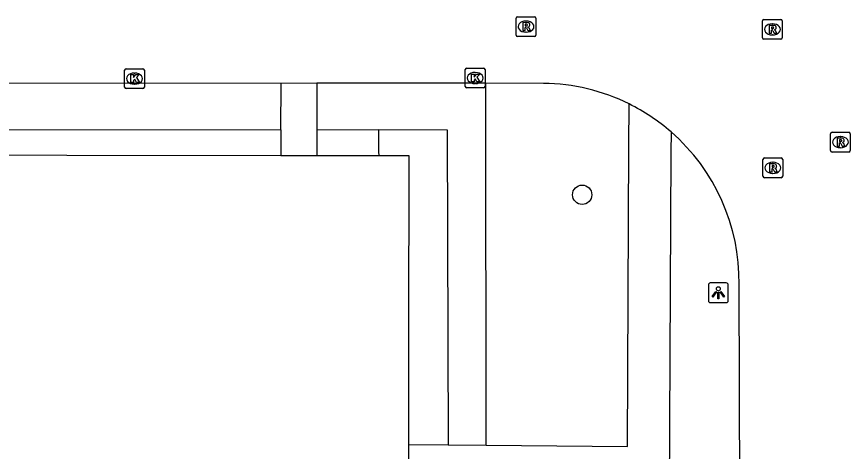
# Model space of a CAD drawing. Extents: x 161477 to 163040, y 383680 to 384868.
# Drawn here: x 161998.56 to 162040.72, y 384479.4 to 384501.37 of the extents above; entities that cross this region are included whole.
import ezdxf

# ---------------------------------------------------------------- set-up
doc = ezdxf.new("R2010")
doc.units = 0
for name, color, linetype in [('IMGEO_Boom', 7, 'Continuous'), ('IMGEO_Groenvoorziening', 7, 'Continuous'), ('IMGEO_Kolk', 7, 'Continuous'), ('IMGEO_Lichtpunt', 7, 'Continuous'), ('IMGEO_Pand', 7, 'Continuous'), ('IMGEO_Rijbaan_lokaal_open', 7, 'Continuous'), ('IMGEO_Rioolput', 7, 'Continuous'), ('IMGEO_Voetpad_halfverhard', 7, 'Continuous'), ('IMGEO_Voetpad_open', 7, 'Continuous')]:
    doc.layers.add(name, color=color, linetype=linetype)

msp = doc.modelspace()

# ---------------------------------------------------------------- linework, layer by layer
at = {"layer": 'IMGEO_Boom'}
msp.add_circle((162027.16, 384492.37), 0.489, dxfattribs=at)
at = {"layer": 'IMGEO_Groenvoorziening'}
for points in [[(162022.31, 384479.717), (162022.292, 384497.387), (162022.292, 384498.003)], [(161978.24, 384490.047), (161978.211, 384495.69), (162011.926, 384495.651)], [(162016.875, 384495.664), (162020.328, 384495.654), (162020.379, 384479.73)]]:
    msp.add_lwpolyline(points, dxfattribs=at)
at = {"layer": 'IMGEO_Kolk'}
for p, q in [((162004.022, 384497.815), (162004.022, 384498.667)), ((162004.097, 384498.741), (162004.949, 384498.741)), ((162005.023, 384498.667), (162005.023, 384497.815)), ((162021.248, 384497.845), (162021.248, 384498.697)), ((162021.323, 384498.771), (162022.175, 384498.771)), ((162021.736, 384498.551), (162021.761, 384498.551)), ((162022.249, 384498.697), (162022.249, 384497.845)), ((162004.51, 384498.521), (162004.535, 384498.521)), ((162004.949, 384497.741), (162004.097, 384497.741)), ((162004.533, 384497.961), (162004.508, 384497.961)), ((162022.175, 384497.771), (162021.323, 384497.771)), ((162021.759, 384497.991), (162021.734, 384497.991))]:
    msp.add_line(p, q, dxfattribs=at)
for points in [[(162004.022, 384497.815), (162004.022, 384498.667)], [(162004.097, 384498.741), (162004.949, 384498.741)], [(162005.023, 384498.667), (162005.023, 384497.815)], [(162021.248, 384497.845), (162021.248, 384498.697)], [(162021.323, 384498.771), (162022.175, 384498.771)], [(162022.249, 384498.697), (162022.249, 384497.845)], [(162004.343, 384498.441), (162004.466, 384498.441), (162004.466, 384498.29), (162004.596, 384498.441), (162004.76, 384498.441), (162004.614, 384498.29), (162004.767, 384498.041), (162004.615, 384498.041), (162004.53, 384498.205), (162004.466, 384498.138), (162004.466, 384498.041), (162004.343, 384498.041), (162004.343, 384498.441)], [(162021.569, 384498.471), (162021.692, 384498.471), (162021.692, 384498.32), (162021.822, 384498.471), (162021.986, 384498.471), (162021.84, 384498.32), (162021.993, 384498.071), (162021.841, 384498.071), (162021.756, 384498.235), (162021.692, 384498.168), (162021.692, 384498.071), (162021.569, 384498.071), (162021.569, 384498.471)], [(162004.949, 384497.741), (162004.097, 384497.741)], [(162022.175, 384497.771), (162021.323, 384497.771)]]:
    msp.add_lwpolyline(points, dxfattribs=at)
for centre, start, end in [((162004.099, 384498.665), 91.552, 178.448), ((162004.099, 384498.665), 91.552, 178.448), ((162004.947, 384498.665), 1.552, 88.448), ((162004.947, 384498.665), 1.552, 88.448), ((162021.325, 384498.695), 91.552, 178.448), ((162021.325, 384498.695), 91.552, 178.448), ((162022.173, 384498.695), 1.552, 88.448), ((162022.173, 384498.695), 1.552, 88.448), ((162004.099, 384497.817), 181.552, 268.448), ((162004.099, 384497.817), 181.552, 268.448), ((162004.947, 384497.817), 271.552, 358.448), ((162004.947, 384497.817), 271.552, 358.448), ((162021.325, 384497.847), 181.552, 268.448), ((162021.325, 384497.847), 181.552, 268.448), ((162022.173, 384497.847), 271.552, 358.448), ((162022.173, 384497.847), 271.552, 358.448)]:
    msp.add_arc(centre, 0.0765, start, end, dxfattribs=at)
for centre, major_axis, ratio, start_param, end_param in [((162021.735, 384498.271), (-0.387, 0.002), 0.722429, 4.712389, 7.853982), ((162021.76, 384498.271), (-0.39, 0.002), 0.717154, 1.570796, 4.712389), ((162004.509, 384498.241), (-0.387, 0.002), 0.722429, 4.712389, 7.853982), ((162004.534, 384498.241), (-0.39, 0.002), 0.717154, 1.570796, 4.712389)]:
    msp.add_ellipse(centre, major_axis=major_axis, ratio=ratio, start_param=start_param, end_param=end_param, dxfattribs=at)
at = {"layer": 'IMGEO_Lichtpunt'}
for p, q in [((162033.547, 384487.823), (162033.547, 384487.016)), ((162033.547, 384487.823), (162033.547, 384487.016)), ((162034.449, 384487.918), (162033.641, 384487.918)), ((162034.449, 384487.918), (162033.641, 384487.918)), ((162034.543, 384487.016), (162034.543, 384487.823)), ((162034.543, 384487.016), (162034.543, 384487.823)), ((162033.641, 384486.922), (162034.449, 384486.922)), ((162033.641, 384486.922), (162034.449, 384486.922))]:
    msp.add_line(p, q, dxfattribs=at)
for points in [[(162033.921, 384487.487), (162033.96, 384487.459), (162033.772, 384487.197), (162033.734, 384487.224), (162033.921, 384487.487)], [(162034.023, 384487.439), (162034.07, 384487.439), (162034.07, 384487.117), (162034.023, 384487.117), (162034.023, 384487.439)], [(162034.133, 384487.459), (162034.171, 384487.486), (162034.358, 384487.224), (162034.319, 384487.196), (162034.133, 384487.459)]]:
    msp.add_lwpolyline(points, dxfattribs=at)
msp.add_circle((162034.046, 384487.621), 0.0994, dxfattribs=at)
for centre, start, end in [((162033.641, 384487.823), 90, 180), ((162033.641, 384487.823), 90, 180), ((162034.449, 384487.823), 0, 90), ((162034.449, 384487.823), 0, 90), ((162033.641, 384487.016), 180, 270), ((162033.641, 384487.016), 180, 270), ((162034.449, 384487.016), 270, 0), ((162034.449, 384487.016), 270, 360)]:
    msp.add_arc(centre, 0.0946, start, end, dxfattribs=at)
at = {"layer": 'IMGEO_Pand'}
for points in [[(162011.917, 384494.343), (161979.431, 384494.382), (161979.466, 384490.06)], [(162013.739, 384494.344), (162011.917, 384494.343)], [(162016.887, 384494.345), (162013.739, 384494.344)], [(162018.398, 384479.743), (162018.396, 384485.259), (162018.413, 384494.346), (162016.887, 384494.345)], [(162018.401, 384468.11), (162018.398, 384479.743)]]:
    msp.add_lwpolyline(points, dxfattribs=at)
at = {"layer": 'IMGEO_Rijbaan_lokaal_open'}
for points in [[(162011.943, 384497.993), (161976.16, 384498.023)], [(162013.74, 384498.009), (162011.943, 384497.993)], [(162022.292, 384498.003), (162013.74, 384498.009)], [(162025.207, 384498), (162022.292, 384498.003)], [(162035.134, 384477.348), (162035.095, 384487.848)]]:
    msp.add_lwpolyline(points, dxfattribs=at)
for centre, radius, start, end in [((162025.087, 384487.989), 10.012, 63.6306, 89.3149), ((162025.123, 384488.044), 9.947, 48.9685, 63.6763), ((162025.093, 384487.995), 10.003, 359.1561, 49.02)]:
    msp.add_arc(centre, radius, start, end, dxfattribs=at)
at = {"layer": 'IMGEO_Rioolput'}
for p, q in [((162023.819, 384500.444), (162023.819, 384501.296)), ((162023.894, 384501.37), (162024.746, 384501.37)), ((162024.307, 384501.15), (162024.332, 384501.15)), ((162024.82, 384501.296), (162024.82, 384500.444)), ((162036.279, 384500.304), (162036.279, 384501.156)), ((162036.354, 384501.23), (162037.206, 384501.23)), ((162037.28, 384501.156), (162037.28, 384500.304)), ((162036.767, 384501.01), (162036.792, 384501.01)), ((162024.746, 384500.37), (162023.894, 384500.37)), ((162024.33, 384500.59), (162024.305, 384500.59)), ((162037.206, 384500.23), (162036.354, 384500.23)), ((162036.79, 384500.45), (162036.765, 384500.45)), ((162039.719, 384494.604), (162039.719, 384495.456)), ((162039.794, 384495.53), (162040.646, 384495.53)), ((162040.207, 384495.31), (162040.232, 384495.31)), ((162040.72, 384495.456), (162040.72, 384494.604)), ((162040.23, 384494.75), (162040.205, 384494.75)), ((162040.646, 384494.53), (162039.794, 384494.53)), ((162036.299, 384493.304), (162036.299, 384494.156)), ((162036.374, 384494.23), (162037.226, 384494.23)), ((162036.787, 384494.01), (162036.812, 384494.01)), ((162037.3, 384494.156), (162037.3, 384493.304)), ((162037.226, 384493.23), (162036.374, 384493.23)), ((162036.81, 384493.45), (162036.785, 384493.45))]:
    msp.add_line(p, q, dxfattribs=at)
for points in [[(162023.819, 384500.444), (162023.819, 384501.296)], [(162023.894, 384501.37), (162024.746, 384501.37)], [(162024.408, 384501.068), (162024.156, 384501.07), (162024.156, 384500.67)], [(162024.82, 384501.296), (162024.82, 384500.444)], [(162036.279, 384500.304), (162036.279, 384501.156)], [(162036.354, 384501.23), (162037.206, 384501.23)], [(162037.28, 384501.156), (162037.28, 384500.304)], [(162024.156, 384500.67), (162024.28, 384500.67), (162024.28, 384500.832), (162024.291, 384500.832)], [(162024.334, 384500.989), (162024.28, 384500.989), (162024.28, 384500.908)], [(162024.28, 384500.908), (162024.332, 384500.908)], [(162024.338, 384500.803), (162024.409, 384500.67), (162024.549, 384500.67), (162024.484, 384500.796)], [(162036.868, 384500.928), (162036.616, 384500.93), (162036.616, 384500.53)], [(162036.616, 384500.53), (162036.74, 384500.53), (162036.74, 384500.692), (162036.751, 384500.692)], [(162036.794, 384500.849), (162036.74, 384500.849), (162036.74, 384500.768)], [(162036.74, 384500.768), (162036.792, 384500.768)], [(162036.798, 384500.663), (162036.869, 384500.53), (162037.009, 384500.53), (162036.944, 384500.656)], [(162024.746, 384500.37), (162023.894, 384500.37)], [(162037.206, 384500.23), (162036.354, 384500.23)], [(162039.719, 384494.604), (162039.719, 384495.456)], [(162039.794, 384495.53), (162040.646, 384495.53)], [(162040.308, 384495.228), (162040.056, 384495.23), (162040.056, 384494.83)], [(162040.72, 384495.456), (162040.72, 384494.604)], [(162040.056, 384494.83), (162040.18, 384494.83), (162040.18, 384494.992), (162040.191, 384494.992)], [(162040.234, 384495.149), (162040.18, 384495.149), (162040.18, 384495.068)], [(162040.18, 384495.068), (162040.232, 384495.068)], [(162040.238, 384494.963), (162040.309, 384494.83), (162040.449, 384494.83), (162040.384, 384494.956)], [(162040.646, 384494.53), (162039.794, 384494.53)], [(162036.299, 384493.304), (162036.299, 384494.156)], [(162036.374, 384494.23), (162037.226, 384494.23)], [(162036.888, 384493.928), (162036.636, 384493.93), (162036.636, 384493.53)], [(162037.3, 384494.156), (162037.3, 384493.304)], [(162036.636, 384493.53), (162036.76, 384493.53), (162036.76, 384493.692), (162036.771, 384493.692)], [(162036.814, 384493.849), (162036.76, 384493.849), (162036.76, 384493.768)], [(162036.76, 384493.768), (162036.812, 384493.768)], [(162036.818, 384493.663), (162036.889, 384493.53), (162037.029, 384493.53), (162036.964, 384493.656)], [(162037.226, 384493.23), (162036.374, 384493.23)]]:
    msp.add_lwpolyline(points, dxfattribs=at)
for centre, radius, start, end in [((162023.896, 384501.294), 0.0765, 91.552, 178.448), ((162023.896, 384501.294), 0.0765, 91.552, 178.448), ((162024.407, 384500.958), 0.109, 350.3612, 89.416), ((162024.744, 384501.294), 0.0765, 1.552, 88.448), ((162024.744, 384501.294), 0.0765, 1.552, 88.448), ((162036.356, 384501.154), 0.0765, 91.552, 178.448), ((162036.356, 384501.154), 0.0765, 91.552, 178.448), ((162037.204, 384501.154), 0.0765, 1.552, 88.448), ((162037.204, 384501.154), 0.0765, 1.552, 88.448), ((162024.29, 384500.779), 0.0533, 26.0293, 88.6989), ((162024.316, 384501.097), 0.19, 274.7715, 282.9687), ((162024.34, 384500.893), 0.0964, 77.0061, 93.1865), ((162024.354, 384500.95), 0.0378, 276.6634, 79.6772), ((162024.405, 384500.958), 0.112, 277.5842, 350.9817), ((162024.389, 384500.743), 0.108, 29.5134, 73.7905), ((162036.75, 384500.639), 0.0533, 26.0293, 88.6989), ((162036.776, 384500.957), 0.19, 274.7715, 282.9687), ((162036.8, 384500.753), 0.0964, 77.0061, 93.1865), ((162036.814, 384500.81), 0.0378, 276.6634, 79.6772), ((162036.867, 384500.818), 0.109, 350.3612, 89.416), ((162036.865, 384500.818), 0.112, 277.5842, 350.9817), ((162036.849, 384500.603), 0.108, 29.5134, 73.7905), ((162023.896, 384500.446), 0.0765, 181.552, 268.448), ((162023.896, 384500.446), 0.0765, 181.552, 268.448), ((162024.744, 384500.446), 0.0765, 271.552, 358.448), ((162024.744, 384500.446), 0.0765, 271.552, 358.448), ((162036.356, 384500.306), 0.0765, 181.552, 268.448), ((162036.356, 384500.306), 0.0765, 181.552, 268.448), ((162037.204, 384500.306), 0.0765, 271.552, 358.448), ((162037.204, 384500.306), 0.0765, 271.552, 358.448), ((162039.796, 384495.454), 0.0765, 91.552, 178.448), ((162039.796, 384495.454), 0.0765, 91.552, 178.448), ((162040.307, 384495.118), 0.109, 350.3612, 89.416), ((162040.644, 384495.454), 0.0765, 1.552, 88.448), ((162040.644, 384495.454), 0.0765, 1.552, 88.448), ((162040.19, 384494.939), 0.0533, 26.0293, 88.6989), ((162040.216, 384495.257), 0.19, 274.7715, 282.9687), ((162040.24, 384495.053), 0.0964, 77.0061, 93.1865), ((162040.254, 384495.11), 0.0378, 276.6634, 79.6772), ((162040.305, 384495.118), 0.112, 277.5842, 350.9817), ((162040.289, 384494.903), 0.108, 29.5134, 73.7905), ((162039.796, 384494.606), 0.0765, 181.552, 268.448), ((162039.796, 384494.606), 0.0765, 181.552, 268.448), ((162040.644, 384494.606), 0.0765, 271.552, 358.448), ((162040.644, 384494.606), 0.0765, 271.552, 358.448), ((162036.376, 384494.154), 0.0765, 91.552, 178.448), ((162036.376, 384494.154), 0.0765, 91.552, 178.448), ((162036.887, 384493.818), 0.109, 350.3612, 89.416), ((162037.224, 384494.154), 0.0765, 1.552, 88.448), ((162037.224, 384494.154), 0.0765, 1.552, 88.448), ((162036.77, 384493.639), 0.0533, 26.0293, 88.6989), ((162036.796, 384493.957), 0.19, 274.7715, 282.9687), ((162036.82, 384493.753), 0.0964, 77.0061, 93.1865), ((162036.834, 384493.81), 0.0378, 276.6634, 79.6772), ((162036.885, 384493.818), 0.112, 277.5842, 350.9817), ((162036.869, 384493.603), 0.108, 29.5134, 73.7905), ((162036.376, 384493.306), 0.0765, 181.552, 268.448), ((162036.376, 384493.306), 0.0765, 181.552, 268.448), ((162037.224, 384493.306), 0.0765, 271.552, 358.448), ((162037.224, 384493.306), 0.0765, 271.552, 358.448)]:
    msp.add_arc(centre, radius, start, end, dxfattribs=at)
for centre, major_axis, ratio, start_param, end_param in [((162024.306, 384500.87), (-0.387, 0.002), 0.722429, 4.712389, 7.853982), ((162024.331, 384500.87), (-0.39, 0.002), 0.717154, 1.570796, 4.712389), ((162036.766, 384500.73), (-0.387, 0.002), 0.722429, 4.712389, 7.853982), ((162036.791, 384500.73), (-0.39, 0.002), 0.717154, 1.570796, 4.712389), ((162040.206, 384495.03), (-0.387, 0.002), 0.722429, 4.712389, 7.853982), ((162040.231, 384495.03), (-0.39, 0.002), 0.717154, 1.570796, 4.712389), ((162036.786, 384493.73), (-0.387, 0.002), 0.722429, 4.712389, 7.853982), ((162036.811, 384493.73), (-0.39, 0.002), 0.717154, 1.570796, 4.712389)]:
    msp.add_ellipse(centre, major_axis=major_axis, ratio=ratio, start_param=start_param, end_param=end_param, dxfattribs=at)
at = {"layer": 'IMGEO_Voetpad_halfverhard'}
for points in [[(162011.926, 384495.651), (162011.943, 384497.993)], [(162013.74, 384498.009), (162013.736, 384495.649)], [(162011.926, 384495.651), (162011.917, 384494.343)]]:
    msp.add_lwpolyline(points, dxfattribs=at)
at = {"layer": 'IMGEO_Voetpad_open'}
for points in [[(162022.31, 384479.717), (162029.453, 384479.655), (162029.524, 384494.825), (162029.534, 384496.959)], [(162013.736, 384495.649), (162016.875, 384495.664)], [(162013.736, 384495.649), (162013.739, 384494.5), (162013.739, 384494.344)], [(162016.887, 384494.345), (162016.885, 384494.557), (162016.875, 384495.664)], [(162031.653, 384495.547), (162031.648, 384494.483), (162031.559, 384477.32)], [(162018.398, 384479.743), (162020.379, 384479.73)], [(162020.379, 384479.73), (162022.31, 384479.717)]]:
    msp.add_lwpolyline(points, dxfattribs=at)

doc.saveas('drawing.dxf')
